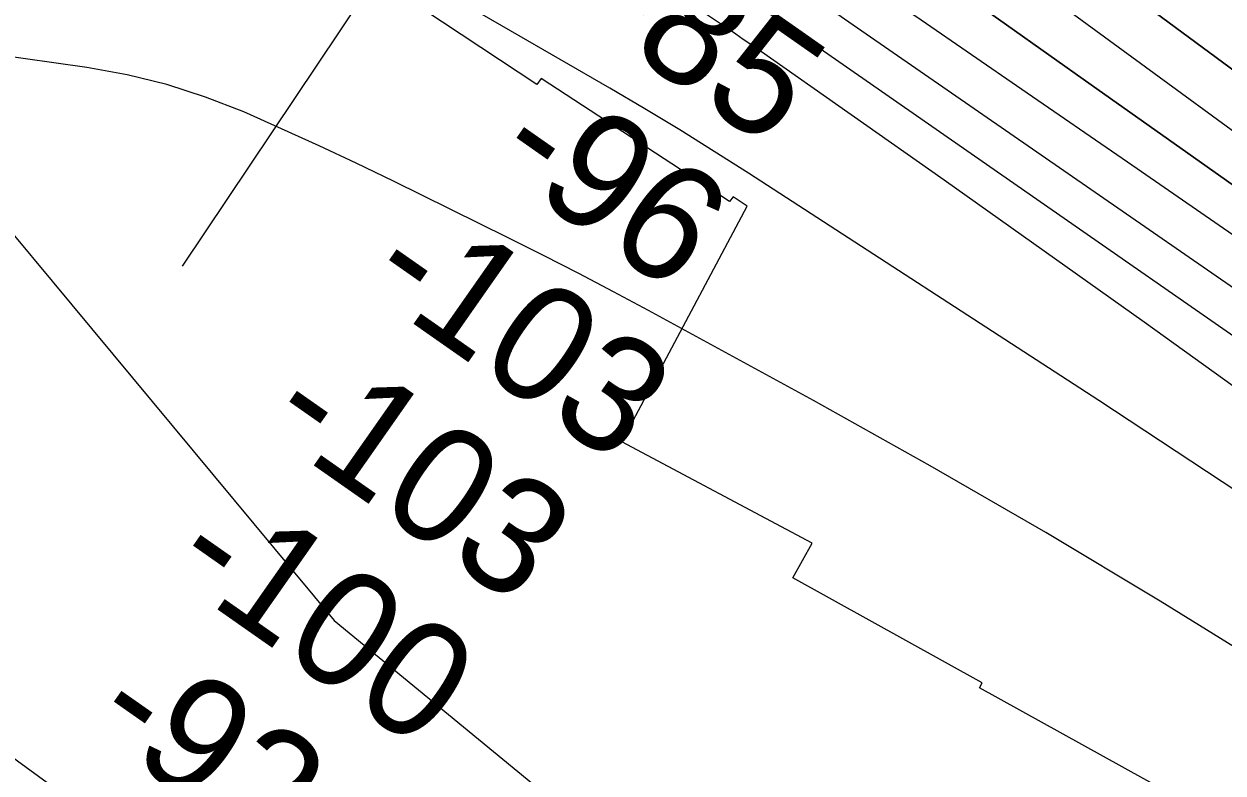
# Model space of a CAD drawing. Extents: x 3734862 to 3772949, y 391520 to 417239.
# Drawn here: x 3758311 to 3759003, y 402109 to 402541 of the extents above; entities that cross this region are included whole.
import ezdxf

# ---------------------------------------------------------------- set-up
doc = ezdxf.new("R2010")
doc.units = 0
for name, color, linetype in [('V-RIVR-EDGE', 7, 'Continuous'), ('V-RIVR-RANG', 7, 'Continuous'), ('V-RRAP-RVMT', 7, 'Continuous'), ('V-TOPO-DPTH', 7, 'Continuous'), ('V-TOPO-MAJR', 7, 'Continuous'), ('V-TOPO-MINR', 7, 'Continuous')]:
    doc.layers.add(name, color=color, linetype=linetype)

msp = doc.modelspace()

# ---------------------------------------------------------------- linework, layer by layer
at = {"layer": 'V-RIVR-EDGE'}
msp.add_spline([(3755702.08, 404495.32), (3755757.18, 404470.77), (3755793.3, 404451.23), (3755852.47, 404424.41), (3755881.39, 404415.75), (3755906.23, 404404.38), (3755920.22, 404395.76), (3755948.67, 404379.41), (3755958.16, 404378.93), (3755969.01, 404378), (3755990.69, 404368.45), (3756022.75, 404350.29), (3756054.82, 404336.64), (3756079.66, 404323.02), (3756103.59, 404309.39), (3756144.23, 404288.04), (3756167.69, 404268.99), (3756188.91, 404253.57), (3756231.36, 404233.11), (3756271.56, 404217.19), (3756299.11, 404203.1), (3756403.01, 404163.51), (3756460.37, 404140.31), (3756508.69, 404114.87), (3756530.82, 404103.96), (3756588.18, 404078.04), (3756639.21, 404052.15), (3756694.29, 404019.45), (3756726.8, 403998.12), (3756735.82, 403989.06), (3756740.32, 403979.55), (3756740.3, 403973.22), (3756740.74, 403967.79), (3756747.5, 403960.54), (3756759.69, 403953.73), (3756786.34, 403941.46), (3756814.34, 403929.18), (3756864.47, 403904.64), (3756889.32, 403895.98), (3756899.72, 403897.32), (3756908.33, 403901.82), (3756919.18, 403901.34), (3756933.18, 403894.07), (3756945.83, 403892.68), (3756956.23, 403893.11), (3756962.12, 403897.16), (3756970.71, 403896.69), (3756978.39, 403894.41), (3756992.41, 403894.83), (3757002.82, 403897.51), (3757019.1, 403901.54), (3757027.7, 403901.52), (3757034.02, 403901.05), (3757036.27, 403896.53), (3757036.71, 403891.1), (3757038.5, 403883.41), (3757046.62, 403874.34), (3757060.62, 403866.17), (3757076.41, 403853.92), (3757104.39, 403831.25), (3757122.44, 403816.73), (3757145.47, 403804.47), (3757165.34, 403796.73), (3757181.6, 403787.2), (3757194.24, 403777.67), (3757213.65, 403765.41), (3757229.9, 403756.33), (3757251.58, 403745.88), (3757266.49, 403741.32), (3757283.2, 403734.49), (3757308.94, 403720.87), (3757360.42, 403694.06), (3757393.83, 403670.92), (3757429.96, 403657.26), (3757461.59, 403645.43), (3757505.4, 403628.14), (3757548.31, 403610.4), (3757591.66, 403587.23), (3757649.45, 403552.27), (3757711.75, 403512.78), (3757753.76, 403493.23), (3757766.86, 403487.78), (3757773.19, 403487.76), (3757785.86, 403494.06), (3757794.45, 403494.04), (3757803.49, 403489.49), (3757807.08, 403480.89), (3757810.64, 403456.02), (3757814.23, 403447.87), (3757826.42, 403436.99), (3757854.41, 403422.9), (3757930.26, 403373.88), (3757975.85, 403342.57), (3758005.19, 403323.5), (3758062.07, 403286.74), (3758092.31, 403263.6), (3758175.82, 403209.59), (3758234.51, 403169.2), (3758283.7, 403133.81), (3758328.84, 403103.41), (3758399.23, 403041.74), (3758421.79, 403023.15), (3758438.05, 403017.68), (3758463.83, 403017.62), (3758491.43, 403026.14), (3758504.53, 403022.04), (3758513.56, 403014.33), (3758513.99, 403006.19), (3758499.95, 402997.18), (3758498.12, 402989.95), (3758502.16, 402978.18), (3758510.73, 402969.57), (3758522.02, 402962.76), (3758545.05, 402948.69), (3758582.07, 402926.89), (3758650.23, 402878.79), (3758697.61, 402840.7), (3758721.52, 402820.29), (3758740.94, 402809.39), (3758782.02, 402784.87), (3758831.24, 402755.36), (3758902.12, 402711.78), (3758960.36, 402675.46), (3759018.58, 402634.62), (3759069.59, 402599.68), (3759134.59, 402553.4), (3759185.57, 402508.06), (3759223.48, 402478.12), (3759262.29, 402448.18), (3759321.41, 402402.37), (3759371.51, 402366.07), (3759431.54, 402323.42), (3759463.59, 402300.28), (3759488.86, 402281.68), (3759576.89, 402222.68), (3759626.99, 402186.84), (3759672.12, 402153.72), (3759778.21, 402087.44), (3759832.83, 402050.68), (3759873, 402019.38), (3759909.55, 401989.45), (3760050.81, 401883.75), (3760100.02, 401850.16), (3760145.61, 401819.31), (3760185.77, 401788.01), (3760211.95, 401766.69), (3760254.82, 401734.48), (3760285.51, 401709.08), (3760303.12, 401700.45), (3760325.25, 401691.35), (3760352.78, 401671.39), (3760391.14, 401641), (3760430.41, 401611.96), (3760461.55, 401590.18), (3760536.95, 401542.97), (3760582.99, 401510.76), (3760602.85, 401495.79), (3760629.02, 401477.18), (3760672.36, 401449.49), (3760711.19, 401426.79), (3760818.61, 401347.85), (3760872.33, 401310.64), (3760925.58, 401271.62), (3760948.6, 401251.67), (3761039.76, 401181.81), (3761107.02, 401135.52), (3761151.7, 401104.67), (3761172.93, 401093.31), (3761186.03, 401090.57), (3761199.15, 401092.79), (3761219.51, 401099.07), (3761228.11, 401099.5), (3761233.52, 401095.42), (3761236.67, 401087.73), (3761236.64, 401077.78), (3761228.47, 401063.78), (3761223.03, 401057.47), (3761223.01, 401049.33), (3761228.86, 401039.37), (3761242.39, 401026.67), (3761254.14, 401021.67), (3761266.79, 401018.47), (3761292.52, 401001.68), (3761317.34, 400980.37), (3761342.15, 400955.44), (3761463.07, 400853.4), (3761509.99, 400812.14), (3761550.15, 400777.68), (3761585.34, 400746.84), (3761681.47, 400674.26), (3761756.4, 400618.91), (3761817.77, 400572.19), (3761878.26, 400530.44), (3761996.49, 400436.55), (3762057.42, 400389.83), (3762104.8, 400352.63), (3762156.25, 400313.17), (3762204.54, 400277.33), (3762245.17, 400247.84), (3762291.65, 400210.19), (3762325.94, 400182.07), (3762356.18, 400159.84), (3762404.02, 400123.55), (3762432.9, 400101.32), (3762455.49, 400091.32), (3762473.53, 400075.9), (3762512.34, 400044.16), (3762551.6, 400012.41), (3762593.58, 399983.82), (3762620.21, 399963.4), (3762661.74, 399937.08), (3762686.57, 399919.83), (3762793.08, 399841.35), (3762834.61, 399812.76), (3762873.44, 399790.05), (3762923.1, 399758.28), (3762956.96, 399737.4), (3762984.05, 399721.5), (3763024.22, 399693.37), (3763075.23, 399657.52), (3763115.86, 399633.91), (3763172.75, 399601.21), (3763228.74, 399568.52), (3763285.17, 399533.57), (3763344.31, 399494.08), (3763398.47, 399455.06), (3763444.06, 399421.04), (3763484.68, 399391.09), (3763603.38, 399303.08), (3763654.82, 399261.81), (3763661.14, 399259.53), (3763667.01, 399254.54), (3763671.96, 399245.04), (3763696.33, 399224.18), (3763722.94, 399200.15), (3763745.5, 399180.2), (3763818.14, 399117.17), (3763841.61, 399099.47), (3763852.45, 399092.21), (3763858.76, 399084.06), (3763874.99, 399067.29), (3763898, 399045.98), (3763924.62, 399023.76), (3763949, 399007.87), (3763970.2, 398987.47), (3764004.03, 398952.57), (3764028.38, 398926.74), (3764056.8, 398899.54), (3764092.88, 398862.37), (3764130.77, 398826.11), (3764147.01, 398811.6), (3764152.86, 398799.83), (3764162.32, 398783.53), (3764173.58, 398768.58), (3764186.67, 398757.24), (3764206.08, 398746.34), (3764226.87, 398742.22), (3764246.29, 398733.58), (3764269.32, 398717.7), (3764284.2, 398703.19), (3764301.81, 398691.84), (3764323.02, 398678.23), (3764345.14, 398660.99), (3764412.35, 398596.62), (3764457.02, 398559.88), (3764502.6, 398522.69), (3764538.26, 398497.74), (3764566.26, 398486.36), (3764583.89, 398484.51), (3764604.25, 398486.27), (3764616.45, 398486.24), (3764626.39, 398481.69), (3764630.89, 398474.45), (3764636.29, 398461.32), (3764634.9, 398450.02), (3764631.72, 398441.44), (3764633.06, 398434.65), (3764636.21, 398430.12), (3764643.89, 398425.58), (3764661.06, 398421.47), (3764685.44, 398409.2), (3764715.22, 398382), (3764745.45, 398356.15), (3764793.31, 398328), (3764844.31, 398292.6), (3764885.83, 398258.14), (3764918.78, 398234.54), (3764992.82, 398187.79), (3765058.27, 398144.22), (3765088.07, 398128.32), (3765140.91, 398100.15), (3765168.89, 398079.74), (3765193.71, 398061.59), (3765246.12, 398042.02), (3765282.23, 398018.42), (3765309.74, 397989.41), (3765339.95, 397955.42), (3765361.15, 397933.67), (3765382.35, 397911.91), (3765434.69, 397867.92), (3765477.57, 397838.43), (3765508.73, 397823.88), (3765545.3, 397801.18), (3765575.54, 397778.05), (3765617.52, 397749.91), (3765653.64, 397726.31), (3765681.63, 397709.96), (3765727.23, 397684.53), (3765761.99, 397660.02), (3765771.94, 397659.55), (3765788.21, 397659.96), (3765793.64, 397658.14), (3765793.63, 397653.62), (3765785.47, 397648.66), (3765785.47, 397645.5), (3765790.86, 397632.82), (3765800.33, 397623.76), (3765814.78, 397612.87), (3765831.94, 397605.59), (3765847.31, 397603.29), (3765858.15, 397598.75), (3765865.82, 397593.3), (3765888.84, 397576.97), (3765908.7, 397561.54), (3765918.16, 397548.41), (3765919.5, 397542.07), (3765921.3, 397536.19), (3765926.71, 397533.46), (3765933.05, 397534.35), (3765940.73, 397533.43), (3765944.79, 397530.25), (3765956.97, 397519.37), (3765987.67, 397499.85), (3766024.67, 397468.11), (3766059.41, 397438.18), (3766085.13, 397413.25), (3766102.73, 397400.09), (3766131.61, 397377.42), (3766172.69, 397350.18), (3766210.59, 397318.89), (3766264.32, 397285.3), (3766306.76, 397260.78), (3766362.73, 397220.85), (3766381.12, 397208.5)], degree=3, dxfattribs=at)
at = {"layer": 'V-RIVR-RANG'}
msp.add_line((3758800.94, 402997.14), (3758401.75, 402401.54), dxfattribs=at)
at = {"layer": 'V-RRAP-RVMT'}
for p, q in [((3758606.7, 402506.31), (3758490.53, 402583.22)), ((3758609.17, 402509.88), (3758606.7, 402506.31)), ((3758717.87, 402438.76), (3758609.17, 402509.88)), ((3758719.89, 402441.53), (3758717.87, 402438.76)), ((3758728, 402436.06), (3758719.89, 402441.53)), ((3758655.65, 402299.99), (3758728, 402436.06)), ((3758765.57, 402241.47), (3758655.65, 402299.99)), ((3758754.48, 402221.47), (3758765.57, 402241.47)), ((3758863.8, 402160.86), (3758754.48, 402221.47)), ((3758862.2, 402157.98), (3758863.8, 402160.86)), ((3758969.62, 402098.44), (3758862.2, 402157.98))]:
    msp.add_line(p, q, dxfattribs=at)
at = {"layer": 'V-TOPO-DPTH'}
for points in [[(3758263.43, 403019.1), (3758344.24, 402969.83), (3758424.46, 402919.64), (3758503.81, 402868.09), (3758582.58, 402815.63), (3758761.32, 402694.35), (3758787.78, 402676.17), (3758814.1, 402657.77), (3758840.19, 402639.06), (3758866.14, 402620.14), (3759459.6, 402181.96), (3759484.53, 402163.53), (3759509.47, 402145.1), (3759534.39, 402126.65), (3759559.3, 402108.2)], [(3758263.43, 403019.1), (3758344.24, 402969.83), (3758424.46, 402919.64), (3758503.81, 402868.09), (3758582.58, 402815.63), (3758761.32, 402694.35), (3758787.78, 402676.17), (3758814.1, 402657.77), (3758840.19, 402639.06), (3758866.14, 402620.14), (3759459.6, 402181.96), (3759484.53, 402163.53), (3759509.47, 402145.1), (3759534.39, 402126.65), (3759559.3, 402108.2)], [(3759921.49, 401836.09), (3759610.19, 402047.33), (3759604.29, 402051.36), (3759598.4, 402055.41), (3759592.54, 402059.5), (3759586.69, 402063.61), (3759448.37, 402161.34), (3759373.51, 402214.52), (3759298.83, 402267.96), (3759224.43, 402321.77), (3759150.2, 402375.84), (3758825.52, 402613.65), (3758811.44, 402623.83), (3758797.3, 402633.9), (3758783.03, 402643.81), (3758768.69, 402653.6), (3758694.25, 402703.82), (3758642.35, 402738.22), (3758590.1, 402772.04), (3758537.3, 402805.01), (3758484.14, 402837.42), (3758316.38, 402937.8), (3758286.35, 402955.87)], [(3759921.49, 401836.09), (3759610.19, 402047.33), (3759604.29, 402051.36), (3759598.4, 402055.41), (3759592.54, 402059.5), (3759586.69, 402063.61), (3759448.37, 402161.34), (3759373.51, 402214.52), (3759298.83, 402267.96), (3759224.43, 402321.77), (3759150.2, 402375.84), (3758825.52, 402613.65), (3758811.44, 402623.83), (3758797.3, 402633.9), (3758783.03, 402643.81), (3758768.69, 402653.6), (3758694.25, 402703.82), (3758642.35, 402738.22), (3758590.1, 402772.04), (3758537.3, 402805.01), (3758484.14, 402837.42), (3758316.38, 402937.8), (3758286.35, 402955.87)], [(3758285.32, 402926.23), (3758329.45, 402898.14), (3758637.83, 402701.86), (3758655.87, 402690.42), (3758673.93, 402679.01), (3758692.03, 402667.65), (3758710.15, 402656.32), (3758728.8, 402644.7), (3758737.57, 402639.16), (3758746.31, 402633.56), (3758754.98, 402627.87), (3758763.62, 402622.11), (3758776.02, 402613.74), (3758778.42, 402612.11), (3758780.8, 402610.47), (3758783.16, 402608.8), (3758785.52, 402607.12), (3758829.3, 402575.55), (3758853.56, 402558.11), (3758877.86, 402540.72), (3758902.2, 402523.39), (3758926.58, 402506.11), (3759559.56, 402058.66)], [(3758285.32, 402926.23), (3758329.45, 402898.14), (3758637.83, 402701.86), (3758655.87, 402690.42), (3758673.93, 402679.01), (3758692.03, 402667.65), (3758710.15, 402656.32), (3758728.8, 402644.7), (3758737.57, 402639.16), (3758746.31, 402633.56), (3758754.98, 402627.87), (3758763.62, 402622.11), (3758776.02, 402613.74), (3758778.42, 402612.11), (3758780.8, 402610.47), (3758783.16, 402608.8), (3758785.52, 402607.12), (3758829.3, 402575.55), (3758853.56, 402558.11), (3758877.86, 402540.72), (3758902.2, 402523.39), (3758926.58, 402506.11), (3759559.56, 402058.66)]]:
    msp.add_lwpolyline(points, dxfattribs=at)
at = {"layer": 'V-TOPO-MAJR'}
for points in [[(3759786.85, 401874.61), (3759733.91, 401911.19), (3759680.97, 401947.77), (3759621.04, 401989.19), (3759598.09, 402005.09), (3759575.17, 402021.04), (3759552.29, 402037.04), (3759529.44, 402053.09), (3759130.04, 402334.39), (3759069.39, 402376.94), (3759008.64, 402419.34), (3758947.73, 402461.51), (3758886.71, 402503.54), (3758828.43, 402543.53), (3758796.4, 402565.33), (3758764.27, 402586.98), (3758731.99, 402608.41), (3758699.6, 402629.67), (3758492.55, 402764.59), (3758419.24, 402812.24), (3758345.85, 402859.78), (3758272.36, 402907.14)], [(3759415.98, 401924.84), (3759032.11, 402167.47), (3758966.55, 402208.04), (3758900.49, 402247.76), (3758833.68, 402286.21), (3758766.37, 402323.81), (3758671, 402375.9), (3758650.93, 402386.69), (3758630.78, 402397.31), (3758610.49, 402407.68), (3758590.11, 402417.87), (3758523.77, 402450.52), (3758502.36, 402460.87), (3758480.85, 402471.02), (3758459.2, 402480.85), (3758437.45, 402490.48), (3758415.37, 402499.03), (3758392.94, 402506.36), (3758370, 402511.85), (3758346.71, 402516.13), (3758292.12, 402523.9)], [(3758256.58, 402477.04), (3758489.61, 402196.96), (3759141.14, 401661.16), (3759161.64, 401644.54), (3759182.29, 401628.11), (3759203.18, 401611.98), (3759224.22, 401596.04), (3759261.04, 401568.55), (3759263.8, 401566.52), (3759266.57, 401564.53), (3759269.39, 401562.59), (3759272.22, 401560.67), (3759714.12, 401267.42)]]:
    msp.add_lwpolyline(points, dxfattribs=at)
at = {"layer": 'V-TOPO-MINR'}
for points in [[(3759559.3, 402108.2), (3759534.39, 402126.65), (3759509.47, 402145.1), (3759484.53, 402163.53), (3759459.6, 402181.96), (3758866.14, 402620.14), (3758840.19, 402639.06), (3758814.1, 402657.77), (3758787.78, 402676.17), (3758761.32, 402694.35), (3758582.58, 402815.63), (3758503.81, 402868.09), (3758424.46, 402919.64), (3758344.24, 402969.83), (3758263.43, 403019.1)], [(3760475.6, 401317.1), (3760244.14, 401486.56), (3760224.02, 401501.23), (3760203.86, 401515.84), (3760183.63, 401530.38), (3760163.37, 401544.85), (3760091.67, 401595.86), (3760035.55, 401635.84), (3759979.48, 401675.89), (3759923.48, 401716.02), (3759867.51, 401756.21), (3759550.37, 401984.35), (3758763.35, 402531.68), (3758750.56, 402540.52), (3758737.73, 402549.31), (3758724.86, 402558.03), (3758711.95, 402566.7), (3758648.12, 402609.3), (3758603.2, 402639.14), (3758558.21, 402668.86), (3758513.09, 402698.39), (3758467.89, 402727.79), (3758026.06, 403013.9)], [(3759921.49, 401836.09), (3759610.19, 402047.33), (3759604.29, 402051.36), (3759598.4, 402055.41), (3759592.54, 402059.5), (3759586.69, 402063.61), (3759448.37, 402161.34), (3759373.51, 402214.52), (3759298.83, 402267.96), (3759224.43, 402321.77), (3759150.2, 402375.84), (3758825.52, 402613.65), (3758811.44, 402623.83), (3758797.3, 402633.9), (3758783.03, 402643.81), (3758768.69, 402653.6), (3758694.25, 402703.82), (3758642.35, 402738.22), (3758590.1, 402772.04), (3758537.3, 402805.01), (3758484.14, 402837.42), (3758316.38, 402937.8), (3758286.35, 402955.87)], [(3759559.56, 402058.66), (3758926.58, 402506.11), (3758902.2, 402523.39), (3758877.86, 402540.72), (3758853.56, 402558.11), (3758829.3, 402575.55), (3758785.52, 402607.12), (3758783.16, 402608.8), (3758780.8, 402610.47), (3758778.42, 402612.11), (3758776.02, 402613.74), (3758763.62, 402622.11), (3758754.98, 402627.87), (3758746.31, 402633.56), (3758737.57, 402639.16), (3758728.8, 402644.7), (3758710.15, 402656.32), (3758692.03, 402667.65), (3758673.93, 402679.01), (3758655.87, 402690.42), (3758637.83, 402701.86), (3758329.45, 402898.14), (3758285.32, 402926.23)], [(3759424.22, 402099.89), (3759354.92, 402148.45), (3759285.55, 402196.91), (3759216.08, 402245.23), (3759146.55, 402293.45), (3758794.31, 402537.23), (3758772.38, 402552.31), (3758750.39, 402567.28), (3758728.31, 402582.12), (3758706.16, 402596.86), (3758601.18, 402666.25), (3758526.41, 402715.49), (3758451.52, 402764.54), (3758376.46, 402813.32), (3758301.27, 402861.93)], [(3759499.43, 401975.48), (3759072.12, 402286.26), (3759014.75, 402327.77), (3758957.25, 402369.1), (3758899.56, 402410.15), (3758841.73, 402451.02), (3758734.36, 402526.52), (3758730.11, 402529.49), (3758725.84, 402532.43), (3758721.56, 402535.35), (3758717.26, 402538.24), (3758695.97, 402552.45), (3758680.97, 402562.35), (3758665.91, 402572.16), (3758650.75, 402581.83), (3758635.54, 402591.4), (3758604.31, 402610.82), (3758573.3, 402629.82), (3758542.13, 402648.54), (3758510.71, 402666.83), (3758479.12, 402684.85), (3758377.67, 402741.8), (3758312.81, 402778.49), (3758248.11, 402815.45)], [(3759318.19, 402059.63), (3759222.49, 402127.25), (3759126.18, 402193.97), (3759028.94, 402259.35), (3758931.1, 402323.83), (3758728.88, 402455.1), (3758709.06, 402467.75), (3758689.11, 402480.2), (3758668.97, 402492.33), (3758648.7, 402504.26), (3758591.39, 402537.39), (3758542.38, 402565.73), (3758493.37, 402594.07), (3758444.36, 402622.41), (3758395.35, 402650.76), (3758316.13, 402696.58), (3758277.38, 402718.91)], [(3758284.48, 402131.95), (3758368.22, 402071.07), (3758379.05, 402063.2), (3758389.88, 402055.32), (3758400.7, 402047.45), (3758411.53, 402039.57), (3758602.86, 401900.32), (3758702.72, 401828.49), (3758803.09, 401757.41), (3758904.24, 401687.45), (3759005.91, 401618.22), (3759203.66, 401485.19), (3759206.86, 401483.06), (3759210.09, 401480.97), (3759213.33, 401478.91), (3759216.6, 401476.88), (3759933.48, 401037.31), (3760178.99, 400820.98), (3760271.69, 400738.61), (3760363.92, 400655.73), (3760455.46, 400572.07), (3760546.53, 400487.9), (3760727.97, 400318.79)]]:
    msp.add_lwpolyline(points, dxfattribs=at)

# ---------------------------------------------------------------- texts
at = {"layer": 'V-RIVR-RANG'}
for s, p in [('-85', (3758634.36, 402543.03)), ('-96', (3758578.95, 402459.76)), ('-103', (3758505.39, 402389.19)), ('-103', (3758447.81, 402307.43)), ('-100', (3758392.18, 402224.3)), ('-92', (3758346.49, 402134.22))]:
    msp.add_text(s, height=67, rotation=324.98956, dxfattribs=at).set_placement(p)

doc.saveas('drawing.dxf')
